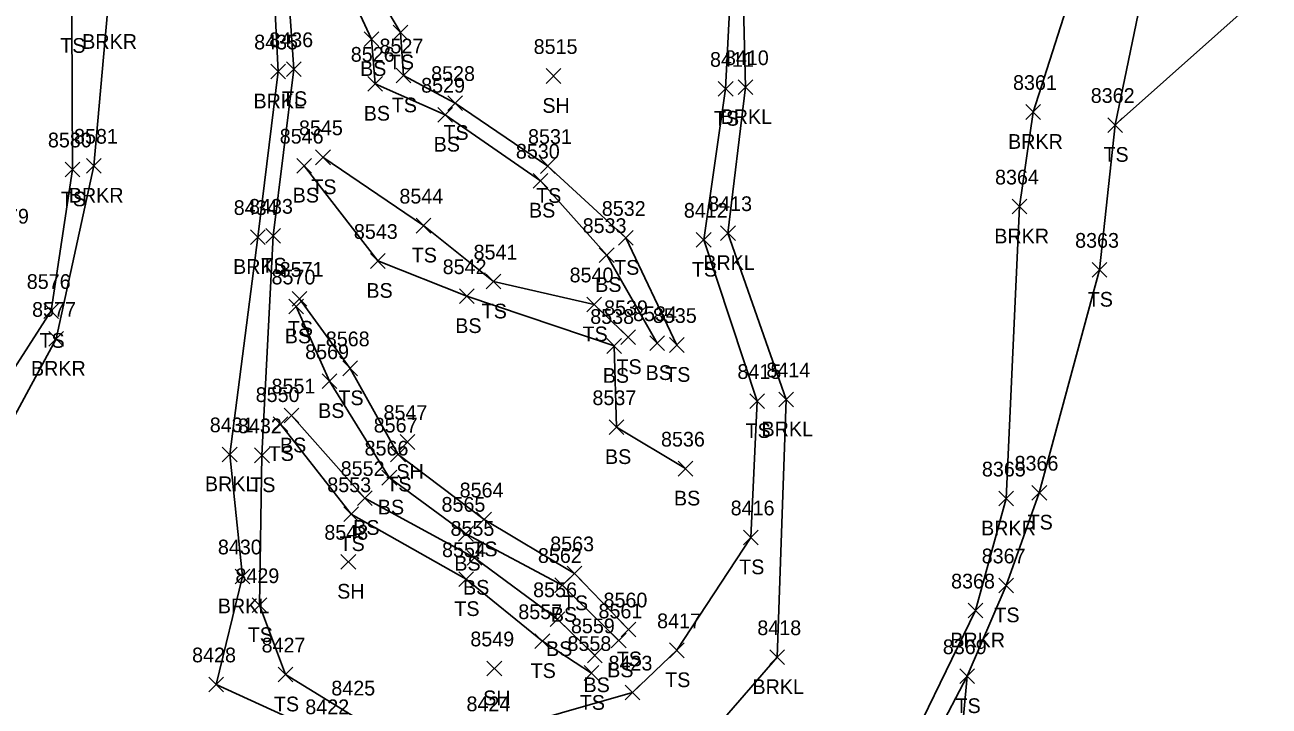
# Model space of a CAD drawing. Extents: x 1482574 to 1485769, y 580696 to 595649.
# Drawn here: x 1485243.5 to 1485412.3, y 581233 to 581325.5 of the extents above; entities that cross this region are included whole.
import ezdxf

# ---------------------------------------------------------------- set-up
doc = ezdxf.new("R2010")
doc.units = 0
for name, color, linetype in [('L_A', 7, 'Continuous'), ('L_I', 7, 'Continuous'), ('L_TIC', 7, 'Continuous'), ('LAWE', 7, 'Continuous'), ('LELB', 7, 'Continuous'), ('LSOGP', 7, 'Continuous')]:
    doc.layers.add(name, color=color, linetype=linetype)

msp = doc.modelspace()

# ---------------------------------------------------------------- linework, layer by layer
at = {"layer": 'L_TIC'}
for points in [[(1485293.44, 581323.44), (1485295.44, 581325.44)], [(1485295.44, 581323.44), (1485293.44, 581325.44)], [(1485289.5, 581322.54), (1485291.5, 581324.54)], [(1485291.5, 581322.54), (1485289.5, 581324.54)], [(1485276.83, 581318.14), (1485278.83, 581320.14)], [(1485278.83, 581318.14), (1485276.83, 581320.14)], [(1485278.94, 581318.45), (1485280.94, 581320.45)], [(1485280.94, 581318.45), (1485278.94, 581320.45)], [(1485293.84, 581317.6), (1485295.84, 581319.6)], [(1485295.84, 581317.6), (1485293.84, 581319.6)], [(1485290, 581316.47), (1485292, 581318.47)], [(1485292, 581316.47), (1485290, 581318.47)], [(1485314.19, 581317.53), (1485316.19, 581319.53)], [(1485316.19, 581317.53), (1485314.19, 581319.53)], [(1485340.22, 581316.01), (1485342.22, 581318.01)], [(1485342.22, 581316.01), (1485340.22, 581318.01)], [(1485337.54, 581315.78), (1485339.54, 581317.78)], [(1485339.54, 581315.78), (1485337.54, 581317.78)], [(1485300.84, 581313.86), (1485302.84, 581315.86)], [(1485302.84, 581313.86), (1485300.84, 581315.86)], [(1485379.27, 581312.64), (1485381.27, 581314.64)], [(1485381.27, 581312.64), (1485379.27, 581314.64)], [(1485299.49, 581312.27), (1485301.49, 581314.27)], [(1485301.49, 581312.27), (1485299.49, 581314.27)], [(1485390.39, 581310.88), (1485392.39, 581312.87)], [(1485392.39, 581310.88), (1485390.39, 581312.87)], [(1485282.91, 581306.49), (1485284.91, 581308.49)], [(1485284.91, 581306.49), (1485282.91, 581308.49)], [(1485248.94, 581304.85), (1485250.94, 581306.84)], [(1485250.94, 581304.85), (1485248.94, 581306.84)], [(1485251.83, 581305.34), (1485253.83, 581307.34)], [(1485253.83, 581305.34), (1485251.83, 581307.34)], [(1485280.36, 581305.35), (1485282.36, 581307.35)], [(1485282.36, 581305.35), (1485280.36, 581307.35)], [(1485313.42, 581305.31), (1485315.42, 581307.31)], [(1485315.42, 581305.31), (1485313.42, 581307.31)], [(1485312.42, 581303.31), (1485314.42, 581305.31)], [(1485314.42, 581303.31), (1485312.42, 581305.31)], [(1485377.4, 581299.8), (1485379.4, 581301.8)], [(1485379.4, 581299.8), (1485377.4, 581301.8)], [(1485274.06, 581295.66), (1485276.06, 581297.66)], [(1485276.06, 581295.66), (1485274.06, 581297.66)], [(1485276.14, 581295.83), (1485278.14, 581297.83)], [(1485278.14, 581295.83), (1485276.14, 581297.83)], [(1485296.54, 581297.21), (1485298.54, 581299.21)], [(1485298.54, 581297.21), (1485296.54, 581299.21)], [(1485337.86, 581296.19), (1485339.86, 581298.19)], [(1485339.86, 581296.19), (1485337.86, 581298.19)], [(1485324, 581295.54), (1485326, 581297.54)], [(1485326, 581295.54), (1485324, 581297.54)], [(1485334.56, 581295.29), (1485336.56, 581297.28)], [(1485336.56, 581295.29), (1485334.56, 581297.28)], [(1485290.36, 581292.41), (1485292.36, 581294.41)], [(1485292.36, 581292.41), (1485290.36, 581294.41)], [(1485321.4, 581293.21), (1485323.4, 581295.21)], [(1485323.4, 581293.21), (1485321.4, 581295.21)], [(1485388.26, 581291.21), (1485390.26, 581293.21)], [(1485390.26, 581291.21), (1485388.26, 581293.21)], [(1485306.03, 581289.61), (1485308.03, 581291.61)], [(1485308.03, 581289.61), (1485306.03, 581291.61)], [(1485279.73, 581287.27), (1485281.73, 581289.27)], [(1485281.73, 581287.27), (1485279.73, 581289.27)], [(1485302.41, 581287.63), (1485304.41, 581289.63)], [(1485304.41, 581287.63), (1485302.41, 581289.63)], [(1485246.03, 581285.62), (1485248.03, 581287.62)], [(1485248.03, 581285.62), (1485246.03, 581287.62)], [(1485279.28, 581286.23), (1485281.28, 581288.23)], [(1485281.28, 581286.23), (1485279.28, 581288.23)], [(1485319.72, 581286.51), (1485321.72, 581288.5)], [(1485321.72, 581286.51), (1485319.72, 581288.5)], [(1485246.7, 581281.83), (1485248.7, 581283.83)], [(1485248.7, 581281.83), (1485246.7, 581283.83)], [(1485322.43, 581280.87), (1485324.43, 581282.87)], [(1485324.43, 581280.87), (1485322.43, 581282.87)], [(1485324.32, 581282.06), (1485326.32, 581284.06)], [(1485326.32, 581282.06), (1485324.32, 581284.06)], [(1485328.24, 581281.25), (1485330.24, 581283.25)], [(1485330.24, 581281.25), (1485328.24, 581283.25)], [(1485330.93, 581281), (1485332.93, 581283)], [(1485332.93, 581281), (1485330.93, 581283)], [(1485286.59, 581277.83), (1485288.59, 581279.83)], [(1485288.59, 581277.83), (1485286.59, 581279.83)], [(1485283.8, 581276.1), (1485285.8, 581278.09)], [(1485285.8, 581276.1), (1485283.8, 581278.09)], [(1485341.83, 581273.39), (1485343.83, 581275.38)], [(1485343.83, 581273.39), (1485341.83, 581275.38)], [(1485345.76, 581273.61), (1485347.76, 581275.6)], [(1485347.76, 581273.61), (1485345.76, 581275.6)], [(1485278.62, 581271.42), (1485280.62, 581273.42)], [(1485280.62, 581271.42), (1485278.62, 581273.42)], [(1485277.13, 581270.26), (1485279.13, 581272.26)], [(1485279.13, 581270.26), (1485277.13, 581272.26)], [(1485322.73, 581269.84), (1485324.73, 581271.84)], [(1485324.73, 581269.84), (1485322.73, 581271.84)], [(1485294.38, 581267.83), (1485296.38, 581269.83)], [(1485296.38, 581267.83), (1485294.38, 581269.83)], [(1485270.25, 581266.15), (1485272.25, 581268.15)], [(1485272.25, 581266.15), (1485270.25, 581268.15)], [(1485274.63, 581266.02), (1485276.63, 581268.02)], [(1485276.63, 581266.02), (1485274.63, 581268.02)], [(1485293.09, 581266.12), (1485295.09, 581268.12)], [(1485295.09, 581266.12), (1485293.09, 581268.12)], [(1485332.09, 581264.21), (1485334.09, 581266.21)], [(1485334.09, 581264.21), (1485332.09, 581266.21)], [(1485291.91, 581262.99), (1485293.91, 581264.99)], [(1485293.91, 581262.99), (1485291.91, 581264.99)], [(1485288.57, 581260.22), (1485290.57, 581262.22)], [(1485290.57, 581260.22), (1485288.57, 581262.22)], [(1485380.1, 581260.94), (1485382.1, 581262.94)], [(1485382.1, 581260.94), (1485380.1, 581262.94)], [(1485375.61, 581260.15), (1485377.61, 581262.15)], [(1485377.61, 581260.15), (1485375.61, 581262.15)], [(1485286.75, 581258.02), (1485288.75, 581260.02)], [(1485288.75, 581258.02), (1485286.75, 581260.02)], [(1485304.76, 581257.31), (1485306.76, 581259.31)], [(1485306.76, 581257.31), (1485304.76, 581259.31)], [(1485302.29, 581255.36), (1485304.29, 581257.36)], [(1485304.29, 581255.36), (1485302.29, 581257.36)], [(1485340.97, 581254.87), (1485342.97, 581256.87)], [(1485342.97, 581254.87), (1485340.97, 581256.87)], [(1485303.47, 581252.09), (1485305.47, 581254.09)], [(1485305.47, 581252.09), (1485303.47, 581254.09)], [(1485286.35, 581251.57), (1485288.35, 581253.56)], [(1485288.35, 581251.57), (1485286.35, 581253.56)], [(1485272, 581249.57), (1485274, 581251.57)], [(1485274, 581249.57), (1485272, 581251.57)], [(1485302.32, 581249.2), (1485304.32, 581251.2)], [(1485304.32, 581249.2), (1485302.32, 581251.2)], [(1485315.38, 581248.4), (1485317.38, 581250.4)], [(1485317.38, 581248.4), (1485315.38, 581250.4)], [(1485317.05, 581249.99), (1485319.05, 581251.99)], [(1485319.05, 581249.99), (1485317.05, 581251.99)], [(1485375.59, 581248.35), (1485377.59, 581250.35)], [(1485377.59, 581248.35), (1485375.59, 581250.35)], [(1485274.29, 581245.67), (1485276.29, 581247.67)], [(1485276.29, 581245.67), (1485274.29, 581247.67)], [(1485314.73, 581243.76), (1485316.73, 581245.76)], [(1485316.73, 581243.76), (1485314.73, 581245.76)], [(1485371.43, 581244.94), (1485373.43, 581246.94)], [(1485373.43, 581244.94), (1485371.43, 581246.94)], [(1485324.36, 581242.37), (1485326.36, 581244.37)], [(1485326.36, 581242.37), (1485324.36, 581244.37)], [(1485312.67, 581240.78), (1485314.67, 581242.78)], [(1485314.67, 581240.78), (1485312.67, 581242.78)], [(1485323.03, 581240.88), (1485325.03, 581242.88)], [(1485325.03, 581240.88), (1485323.03, 581242.88)], [(1485319.81, 581238.86), (1485321.81, 581240.86)], [(1485321.81, 581238.86), (1485319.81, 581240.86)], [(1485330.93, 581239.54), (1485332.93, 581241.54)], [(1485332.93, 581239.54), (1485330.93, 581241.54)], [(1485344.53, 581238.6), (1485346.53, 581240.6)], [(1485346.53, 581238.6), (1485344.53, 581240.6)], [(1485306.16, 581237.08), (1485308.16, 581239.08)], [(1485308.16, 581237.08), (1485306.16, 581239.08)], [(1485268.41, 581234.91), (1485270.41, 581236.91)], [(1485270.41, 581234.91), (1485268.41, 581236.91)], [(1485277.84, 581236.25), (1485279.84, 581238.25)], [(1485279.84, 581236.25), (1485277.84, 581238.25)], [(1485319.34, 581236.46), (1485321.34, 581238.46)], [(1485321.34, 581236.46), (1485319.34, 581238.46)], [(1485370.32, 581236.02), (1485372.32, 581238.02)], [(1485372.32, 581236.02), (1485370.32, 581238.02)], [(1485324.91, 581233.81), (1485326.91, 581235.8)], [(1485326.91, 581233.81), (1485324.91, 581235.8)]]:
    msp.add_lwpolyline(points, dxfattribs=at)
at = {"layer": 'LAWE'}
for points in [[(1485383.35, 581370.41), (1485372.63, 581357.44), (1485356.4, 581348.34), (1485340.79, 581335.39), (1485341.22, 581317.01), (1485338.86, 581297.19), (1485346.76, 581274.6), (1485345.53, 581239.6), (1485332.99, 581225.19), (1485315.53, 581218.82), (1485295.3, 581206.53), (1485284.77, 581228.87), (1485269.41, 581235.91), (1485273, 581250.57), (1485271.25, 581267.15), (1485275.06, 581296.66), (1485277.83, 581319.14), (1485276.27, 581349.48), (1485269.97, 581374.1), (1485265.29, 581398.9), (1485261.21, 581421.65), (1485257.98, 581443.62)], [(1485364.63, 581186.29), (1485351.85, 581199.26), (1485344.05, 581203.55), (1485334.83, 581196.93), (1485324.09, 581192.81), (1485311.88, 581188.77), (1485287.13, 581192.44), (1485263.74, 581206.89), (1485243.58, 581216.33), (1485234.47, 581223.79), (1485232.82, 581234.01), (1485239.54, 581253.71), (1485237.14, 581263.3), (1485247.7, 581282.83), (1485252.83, 581306.34), (1485254.65, 581327.22), (1485258.55, 581349.93), (1485254.18, 581377.44), (1485246.39, 581379.79)], [(1485408.19, 581341.93), (1485389.57, 581342.76), (1485380.27, 581313.64), (1485378.4, 581300.8), (1485376.61, 581261.15), (1485372.43, 581245.94), (1485361.25, 581222.94), (1485351.39, 581213.83), (1485346.53, 581207.64)]]:
    msp.add_lwpolyline(points, dxfattribs=at)
at = {"layer": 'LELB'}
for points in [[(1485382.17, 581371.45), (1485372.39, 581359.57), (1485353.9, 581349.81), (1485339.52, 581336.26), (1485338.54, 581316.78), (1485335.56, 581296.28), (1485342.83, 581274.39), (1485341.97, 581255.87), (1485331.93, 581240.54), (1485325.91, 581234.81), (1485306.64, 581229.27), (1485288.3, 581231.41), (1485278.84, 581237.25), (1485275.29, 581246.67), (1485275.63, 581267.02), (1485277.14, 581296.83), (1485279.94, 581319.45), (1485277.82, 581350.06), (1485271.79, 581374.61), (1485271.76, 581384.44), (1485269.08, 581399.06), (1485265.74, 581423.95), (1485260.29, 581442.76)], [(1485273.35, 581381.84), (1485280.45, 581365.06), (1485283.36, 581350.09), (1485287.81, 581335.61), (1485294.44, 581324.44), (1485294.83, 581318.6), (1485301.84, 581314.86), (1485314.42, 581306.31), (1485325, 581296.54), (1485331.93, 581282)], [(1485272, 581380.09), (1485278.42, 581365.23), (1485280.37, 581350.58), (1485285.23, 581334.84), (1485290.5, 581323.54), (1485291, 581317.47), (1485300.49, 581313.27), (1485313.42, 581304.31), (1485322.4, 581294.21), (1485329.24, 581282.25)], [(1485239.29, 581274.63), (1485247.03, 581286.62), (1485249.94, 581305.84), (1485249.85, 581326.68), (1485251.17, 581351.02)], [(1485412.28, 581330.54), (1485396.03, 581334.43), (1485391.39, 581311.88), (1485389.26, 581292.21), (1485381.1, 581261.94), (1485376.59, 581249.35), (1485371.32, 581237.02), (1485363.09, 581221.27), (1485355.37, 581213.19), (1485349.56, 581208.34), (1485365.09, 581203.45)], [(1485333.09, 581265.21), (1485323.73, 581270.84), (1485323.43, 581281.87), (1485303.41, 581288.63), (1485291.36, 581293.41), (1485281.36, 581306.35)], [(1485325.32, 581283.06), (1485320.72, 581287.51), (1485307.03, 581290.61), (1485297.54, 581298.21), (1485283.91, 581307.49)], [(1485325.36, 581243.37), (1485318.05, 581250.99), (1485305.76, 581258.31), (1485294.09, 581267.12), (1485287.59, 581278.83), (1485280.73, 581288.27)], [(1485324.03, 581241.88), (1485316.38, 581249.41), (1485303.29, 581256.36), (1485292.91, 581263.99), (1485284.8, 581277.09), (1485280.28, 581287.23)], [(1485279.62, 581272.42), (1485289.57, 581261.22), (1485304.47, 581253.09), (1485315.73, 581244.76), (1485320.81, 581239.86)], [(1485278.13, 581271.26), (1485287.75, 581259.02), (1485303.32, 581250.2), (1485313.67, 581241.78), (1485320.34, 581237.46)]]:
    msp.add_lwpolyline(points, dxfattribs=at)
at = {"layer": 'LSOGP'}
msp.add_lwpolyline([(1485362.85, 581481.39), (1485357.87, 581438.52), (1485371.32, 581407.6), (1485376.73, 581391.39), (1485382.17, 581371.45), (1485383.35, 581370.41), (1485408.19, 581341.93), (1485412.28, 581330.54), (1485391.39, 581311.88), (1485389.26, 581292.21), (1485381.1, 581261.94), (1485376.59, 581249.35), (1485371.32, 581237.02), (1485368.85, 581210.37), (1485374.6, 581203.09), (1485368.92, 581176.98), (1485371.78, 581152.31), (1485367.66, 581152.31), (1485359.77, 581153.43), (1485325.97, 581135.91), (1485309.13, 581133.94), (1485296, 581124.04)], dxfattribs=at)

# ---------------------------------------------------------------- texts
at = {"layer": 'L_A'}
for s, p in [('TS', (1485248.26, 581321.68)), ('BRKR', (1485251.24, 581322.22)), ('TS', (1485292.85, 581319.44)), ('BS', (1485288.94, 581318.54)), ('TS', (1485278.35, 581314.45)), ('BRKL', (1485274.48, 581314.14)), ('TS', (1485293.24, 581313.6)), ('SH', (1485313.67, 581313.53)), ('BS', (1485289.44, 581312.47)), ('TS', (1485336.95, 581311.78)), ('BRKL', (1485337.86, 581312.01)), ('TS', (1485300.25, 581309.86)), ('BS', (1485298.93, 581308.27)), ('BRKR', (1485376.86, 581308.64)), ('TS', (1485389.8, 581306.88)), ('TS', (1485282.32, 581302.49)), ('TS', (1485248.35, 581300.84)), ('BRKR', (1485249.42, 581301.34)), ('BS', (1485279.8, 581301.35)), ('TS', (1485312.83, 581301.31)), ('BS', (1485311.86, 581299.31)), ('BRKR', (1485374.99, 581295.8)), ('TS', (1485295.95, 581293.21)), ('BRKL', (1485271.71, 581291.66)), ('TS', (1485275.55, 581291.83)), ('TS', (1485323.41, 581291.54)), ('TS', (1485333.97, 581291.29)), ('BRKL', (1485335.51, 581292.19)), ('BS', (1485320.84, 581289.21)), ('BS', (1485289.8, 581288.41)), ('TS', (1485387.67, 581287.21)), ('TS', (1485305.44, 581285.61)), ('BS', (1485278.72, 581282.23)), ('TS', (1485279.14, 581283.27)), ('BS', (1485301.85, 581283.63)), ('TS', (1485319.13, 581282.51)), ('TS', (1485245.44, 581281.62)), ('BRKR', (1485244.29, 581277.83)), ('TS', (1485323.73, 581278.06)), ('BS', (1485327.68, 581277.25)), ('BS', (1485321.87, 581276.87)), ('TS', (1485330.34, 581277)), ('TS', (1485286, 581273.83)), ('BS', (1485283.25, 581272.09)), ('TS', (1485341.24, 581269.38)), ('BRKL', (1485343.41, 581269.6)), ('BS', (1485278.07, 581267.42)), ('TS', (1485276.54, 581266.26)), ('BS', (1485322.17, 581265.84)), ('SH', (1485293.87, 581263.83)), ('BRKL', (1485267.89, 581262.15)), ('TS', (1485274.04, 581262.02)), ('TS', (1485292.5, 581262.12)), ('BS', (1485331.53, 581260.21)), ('BS', (1485291.35, 581258.99)), ('TS', (1485379.51, 581256.94)), ('BS', (1485288.01, 581256.22)), ('BRKR', (1485373.2, 581256.15)), ('TS', (1485286.16, 581254.02)), ('TS', (1485304.17, 581253.31)), ('BS', (1485301.73, 581251.36)), ('TS', (1485340.38, 581250.87)), ('SH', (1485285.84, 581247.56)), ('BS', (1485302.91, 581248.09)), ('BRKL', (1485269.64, 581245.57)), ('TS', (1485301.73, 581245.2)), ('TS', (1485316.46, 581245.99)), ('BS', (1485314.82, 581244.41)), ('TS', (1485375, 581244.35)), ('TS', (1485273.7, 581241.67)), ('BRKR', (1485369.02, 581240.94)), ('BS', (1485314.17, 581239.76)), ('TS', (1485323.77, 581238.37)), ('TS', (1485312.08, 581236.78)), ('BS', (1485322.47, 581236.88)), ('BS', (1485319.26, 581234.86)), ('TS', (1485330.34, 581235.54)), ('BRKL', (1485342.18, 581234.6)), ('TS', (1485277.25, 581232.25)), ('SH', (1485305.65, 581233.08)), ('TS', (1485318.75, 581232.46)), ('TS', (1485369.73, 581232.02))]:
    msp.add_text(s, height=2, dxfattribs=at).set_placement(p)
at = {"layer": 'L_I'}
for s, p in [('8435', (1485274.57, 581322.14)), ('8436', (1485276.62, 581322.45)), ('8527', (1485291.58, 581321.6)), ('8515', (1485312.49, 581321.53)), ('8526', (1485287.68, 581320.47)), ('8411', (1485336.42, 581319.78)), ('8410', (1485338.44, 581320.01)), ('8528', (1485298.58, 581317.86)), ('8529', (1485297.23, 581316.27)), ('8361', (1485377.53, 581316.64)), ('8362', (1485388.08, 581314.88)), ('8581', (1485250.13, 581309.34)), ('8546', (1485278.04, 581309.35)), ('8545', (1485280.65, 581310.49)), ('8531', (1485311.73, 581309.31)), ('8580', (1485246.59, 581308.84)), ('8530', (1485310.08, 581307.31)), ('8364', (1485375.09, 581303.8)), ('8544', (1485294.28, 581301.21)), ('8434', (1485271.8, 581299.66)), ('8433', (1485273.88, 581299.83)), ('8532', (1485321.74, 581299.54)), ('8412', (1485332.87, 581299.29)), ('8413', (1485336.17, 581300.19)), ('8579', (1485238.06, 581298.49)), ('8543', (1485288.1, 581296.41)), ('8533', (1485319.14, 581297.21)), ('8363', (1485385.96, 581295.21)), ('8541', (1485304.34, 581293.61)), ('8571', (1485278.03, 581291.27)), ('8542', (1485300.15, 581291.63)), ('8576', (1485243.72, 581289.62)), ('8570', (1485276.93, 581290.23)), ('8540', (1485317.37, 581290.51)), ('8577', (1485244.44, 581285.83)), ('8539', (1485322.05, 581286.06)), ('8538', (1485320.17, 581284.87)), ('8534', (1485325.98, 581285.25)), ('8535', (1485328.67, 581285)), ('8568', (1485284.29, 581281.83)), ('8569', (1485281.49, 581280.09)), ('8415', (1485340.14, 581277.39)), ('8414', (1485344.07, 581277.6)), ('8551', (1485276.93, 581275.42)), ('8550', (1485274.78, 581274.26)), ('8537', (1485320.47, 581273.84)), ('8547', (1485292.12, 581271.83)), ('8431', (1485268.55, 581270.15)), ('8432', (1485272.37, 581270.02)), ('8567', (1485290.79, 581270.12)), ('8566', (1485289.55, 581266.99)), ('8536', (1485329.77, 581268.21)), ('8552', (1485286.31, 581264.22)), ('8365', (1485373.31, 581264.15)), ('8366', (1485377.74, 581264.94)), ('8553', (1485284.49, 581262.02)), ('8564', (1485302.45, 581261.31)), ('8565', (1485299.99, 581259.36)), ('8416', (1485339.22, 581258.87)), ('8548', (1485284.09, 581255.56)), ('8555', (1485301.21, 581256.09)), ('8430', (1485269.65, 581253.57)), ('8563', (1485314.74, 581253.99)), ('8554', (1485300.06, 581253.2)), ('8562', (1485313.07, 581252.41)), ('8367', (1485373.28, 581252.35)), ('8429', (1485272.03, 581249.67)), ('8368', (1485369.13, 581248.94)), ('8556', (1485312.42, 581247.76)), ('8560', (1485321.97, 581246.37)), ('8557', (1485310.41, 581244.78)), ('8561', (1485321.29, 581244.88)), ('8417', (1485329.24, 581243.54)), ('8559', (1485317.55, 581242.86)), ('8418', (1485342.84, 581242.6)), ('8427', (1485275.58, 581240.25)), ('8549', (1485303.9, 581241.08)), ('8558', (1485317.08, 581240.46)), ('8369', (1485368.01, 581240.02)), ('8428', (1485266.15, 581238.91)), ('8423', (1485322.65, 581237.8)), ('8425', (1485285.04, 581234.41)), ('8422', (1485281.51, 581231.87)), ('8424', (1485303.38, 581232.27))]:
    msp.add_text(s, height=2, dxfattribs=at).set_placement(p)

doc.saveas('drawing.dxf')
